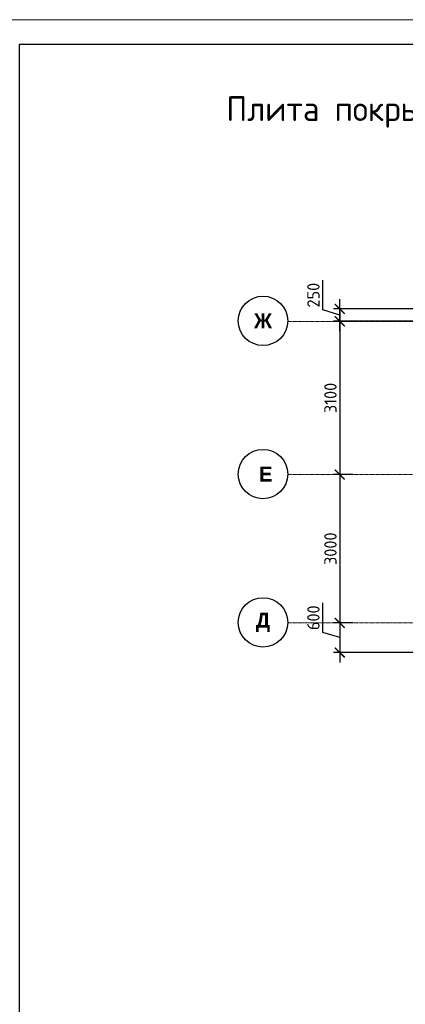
# Model space of a CAD drawing. Header units: millimetres. Extents: x -348641 to 659084, y -187953 to 16029.
# Tile 605 of 656: x -102876 to -95085, y -88849 to -68930. Entities that reach past the tile are written whole.
import ezdxf

# ---------------------------------------------------------------- set-up
doc = ezdxf.new("R2010")
doc.units = ezdxf.units.MM
doc.linetypes.add('______5', pattern=[1100, 800, -100, 100, -100])
doc.linetypes.add('осевая', pattern=[50.8, 31.75, -6.35, 6.35, -6.35])
for name, color, linetype, lineweight in [('_0.5', 94, 'Continuous', 50), ('Оси', 40, '______5', 18), ('ТОНКИЕ', 7, 'Continuous', 9), ('Узлы', 7, 'Continuous', 0)]:
    doc.layers.add(name, color=color, linetype=linetype, lineweight=lineweight)
doc.layers.add('ТОЛСТЫЕ_ОСНОВНЫЕ', color=6, linetype='Continuous')
doc.styles.add('Century Gothic', font='GOTHIC.TTF')
doc.styles.add('GOST-2.304_Type-B', font='GOST_Common.ttf')
doc.dimstyles.new('СПДС', dxfattribs={"dimscale": 100, "dimtxt": 2.5, "dimasz": 2, "dimexe": 1.25, "dimexo": 0, "dimtad": 1, "dimdec": 0, "dimrnd": 5, "dimtxsty": 'GOST-2.304_Type-B', "dimblk": 'ARCHTICK', "dimcen": 2.5, "dimdle": 2, "dimclrd": 1, "dimclre": 1, "dimclrt": 1, "dimadec": 0, "dimazin": 2, "dimtfac": 0.75, "dimtdec": 0, "dimtmove": 1, "dimatfit": 3, "dimfxl": 1, "dimtfillclr": 256, "dimtolj": 1, "dimarcsym": 1})

# ---------------------------------------------------------------- blocks, each defined once
blk = doc.blocks.new('*U1236')
at = {"layer": 'ТОЛСТЫЕ_ОСНОВНЫЕ', "color": 6}
blk.add_lwpolyline([(20, 5), (886, 5), (886, 415), (20, 415)], close=True, dxfattribs=at)
at = {"layer": 'ТОНКИЕ'}
blk.add_lwpolyline([(0, 0), (891, 0), (891, 420), (0, 420)], close=True, dxfattribs=at)
blk = doc.blocks.new('NSY101')
at = {"color": 0, "linetype": 'ByBlock', "lineweight": -2}
blk.add_circle((0, 0), 50, dxfattribs=at)
blk = doc.blocks.new('СЛОЖНЫЙ_ОБЪЕКТ_27')
at = {"layer": 'Оси', "color": 16, "linetype": 'Continuous', "lineweight": 25, "transparency": 33554687, "xscale": 9.999999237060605, "yscale": 9.999999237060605, "zscale": 9.999999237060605}
blk.add_blockref('NSY101', (-12319, -9697), dxfattribs=at)
at = {"layer": 'Оси', "color": 16, "linetype": 'Continuous', "lineweight": 25, "transparency": 33554687, "insert": (-12319, -9697), "char_height": 300, "width": 470, "attachment_point": 5, "style": 'Century Gothic'}
blk.add_mtext('\\A1;{\\fCentury Gothic|i0|b1;\\H300.000000;\\W1.000000;\\C16;Д}\\P', dxfattribs=at)
blk = doc.blocks.new('СЛОЖНЫЙ_ОБЪЕКТ_28')
at = {"layer": 'Оси', "color": 16, "linetype": 'Continuous', "lineweight": 25, "transparency": 33554687, "xscale": 9.999999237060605, "yscale": 9.999999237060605, "zscale": 9.999999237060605}
blk.add_blockref('NSY101', (-12319, -3597), dxfattribs=at)
at = {"layer": 'Оси', "color": 16, "linetype": 'Continuous', "lineweight": 25, "transparency": 33554687, "insert": (-12319, -3597), "char_height": 300, "width": 540, "attachment_point": 5, "style": 'Century Gothic'}
blk.add_mtext('\\A1;{\\fCentury Gothic|i0|b1;\\H300.000000;\\W1.000000;\\C16;Ж}\\P', dxfattribs=at)
blk = doc.blocks.new('СЛОЖНЫЙ_ОБЪЕКТ_62')
at = {"layer": 'Оси', "color": 16, "linetype": 'Continuous', "lineweight": 25, "transparency": 33554687, "xscale": 9.999999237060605, "yscale": 9.999999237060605, "zscale": 9.999999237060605}
blk.add_blockref('NSY101', (-12319, -6697), dxfattribs=at)
at = {"layer": 'Оси', "color": 16, "linetype": 'Continuous', "lineweight": 25, "transparency": 33554687, "insert": (-12319, -6697), "char_height": 300, "width": 480, "attachment_point": 5, "style": 'Century Gothic'}
blk.add_mtext('\\A1;{\\fCentury Gothic|i0|b1;\\H300.000000;\\W1.000000;\\C16; Е}\\P', dxfattribs=at)
blk = doc.blocks.new('_ArchTick')
at = {"color": 0, "linetype": 'ByBlock', "const_width": 0.15}
blk.add_lwpolyline([(-0.5, -0.5), (0.5, 0.5)], dxfattribs=at)
blk = doc.blocks.new('*D1401')
at = {"layer": '_0.5', "color": 1, "lineweight": -2, "transparency": 16777216}
for p, q in [((-96409, -74833), (-96409, -78333)), ((-96142, -75033), (-96534, -75033)), ((-96142, -78133), (-96534, -78133))]:
    blk.add_line(p, q, dxfattribs=at)
at = {"layer": 'DEFPOINTS', "color": 0, "lineweight": 0, "transparency": 16777216}
for p in [(-96142, -75033), (-96409, -78133), (-96142, -78133)]:
    blk.add_point(p, dxfattribs=at)
at = {"layer": '_0.5', "color": 1, "lineweight": -2, "transparency": 16777216, "xscale": 200, "yscale": 200, "zscale": 200}
for p, rotation in [((-96409, -75033), 90), ((-96409, -78133), 270)]:
    blk.add_blockref('_ArchTick', p, dxfattribs=dict(at, rotation=rotation))
at = {"layer": '_0.5', "color": 1, "lineweight": 0, "transparency": 16777216, "insert": (-96597, -76583), "char_height": 250, "attachment_point": 5, "rotation": 90, "style": 'GOST-2.304_Type-B'}
blk.add_mtext('\\A1;3100', dxfattribs=at)
blk = doc.blocks.new('*D1402')
at = {"layer": '_0.5', "color": 1, "lineweight": -2, "transparency": 16777216}
for p, q in [((-96409, -77933), (-96409, -81333)), ((-96142, -78133), (-96534, -78133)), ((-96142, -81133), (-96534, -81133))]:
    blk.add_line(p, q, dxfattribs=at)
at = {"layer": 'DEFPOINTS', "color": 0, "lineweight": 0, "transparency": 16777216}
for p in [(-96142, -78133), (-96409, -81133), (-96142, -81133)]:
    blk.add_point(p, dxfattribs=at)
at = {"layer": '_0.5', "color": 1, "lineweight": -2, "transparency": 16777216, "xscale": 200, "yscale": 200, "zscale": 200}
for p, rotation in [((-96409, -78133), 90), ((-96409, -81133), 270)]:
    blk.add_blockref('_ArchTick', p, dxfattribs=dict(at, rotation=rotation))
at = {"layer": '_0.5', "color": 1, "lineweight": 0, "transparency": 16777216, "insert": (-96597, -79633), "char_height": 250, "attachment_point": 5, "rotation": 90, "style": 'GOST-2.304_Type-B'}
blk.add_mtext('\\A1;3000', dxfattribs=at)
blk = doc.blocks.new('*D1351')
at = {"layer": '_0.5', "color": 1, "lineweight": -2, "transparency": 16777216}
for p, q in [((-96753, -81329), (-96753, -80729)), ((-96409, -80933), (-96409, -81932)), ((-96142, -81133), (-96534, -81133)), ((-96409, -81432), (-96753, -81329)), ((-93164, -81732), (-96534, -81732))]:
    blk.add_line(p, q, dxfattribs=at)
at = {"layer": 'DEFPOINTS', "color": 0, "lineweight": 0, "transparency": 16777216}
for p in [(-96142, -81133), (-96409, -81732), (-93164, -81732, 358)]:
    blk.add_point(p, dxfattribs=at)
at = {"layer": '_0.5', "color": 1, "lineweight": -2, "transparency": 16777216, "xscale": 200, "yscale": 200, "zscale": 200}
for p, rotation in [((-96409, -81133), 90), ((-96409, -81732), 270)]:
    blk.add_blockref('_ArchTick', p, dxfattribs=dict(at, rotation=rotation))
at = {"layer": '_0.5', "color": 1, "lineweight": 0, "transparency": 16777216, "insert": (-96941, -81029), "char_height": 250, "attachment_point": 5, "rotation": 90, "style": 'GOST-2.304_Type-B'}
blk.add_mtext('\\A1;600', dxfattribs=at)
blk = doc.blocks.new('*D1425')
at = {"layer": '_0.5', "color": 1, "lineweight": -2, "transparency": 16777216}
for p, q in [((-96753, -74803), (-96753, -74203)), ((-96409, -75231), (-96409, -74581)), ((-96409, -74906), (-96753, -74803)), ((-93164, -74781), (-96534, -74781)), ((-93164, -75031), (-96534, -75031))]:
    blk.add_line(p, q, dxfattribs=at)
at = {"layer": 'DEFPOINTS', "color": 0, "lineweight": 0, "transparency": 16777216}
for p in [(-96409, -74781), (-93164, -74781), (-93164, -75031)]:
    blk.add_point(p, dxfattribs=at)
at = {"layer": '_0.5', "color": 1, "lineweight": -2, "transparency": 16777216, "xscale": 200, "yscale": 200, "zscale": 200}
for p, rotation in [((-96409, -74781), 90), ((-96409, -75031), 270)]:
    blk.add_blockref('_ArchTick', p, dxfattribs=dict(at, rotation=rotation))
at = {"layer": '_0.5', "color": 1, "lineweight": 0, "transparency": 16777216, "insert": (-96941, -74503), "char_height": 250, "attachment_point": 5, "rotation": 90, "style": 'GOST-2.304_Type-B'}
blk.add_mtext('\\A1;250', dxfattribs=at)

msp = doc.modelspace()

# ---------------------------------------------------------------- linework, layer by layer
at = {"layer": 'Оси', "color": 16, "linetype": 'осевая', "lineweight": 0, "ltscale": 0.5, "transparency": 33554687}
for p, q in [((-97454.8, -75032.8), (-82307, -75032.8)), ((-97454.8, -78132.8), (-82307, -78132.8)), ((-97454.8, -81132.8), (-82307, -81132.8))]:
    msp.add_line(p, q, dxfattribs=at)

# ---------------------------------------------------------------- block references
at = {"xscale": 100, "yscale": 100, "zscale": 100}
msp.add_blockref('*U1236', (-104886.9, -110930.1), dxfattribs=at)
at = {"layer": 'Оси', "color": 16, "linetype": 'Continuous', "lineweight": 25, "transparency": 33554687}
for name in ['СЛОЖНЫЙ_ОБЪЕКТ_28', 'СЛОЖНЫЙ_ОБЪЕКТ_62', 'СЛОЖНЫЙ_ОБЪЕКТ_27']:
    msp.add_blockref(name, (-85641.4, -71425.9), dxfattribs=at)

# ---------------------------------------------------------------- texts
at = {"layer": 'Узлы', "color": 80, "linetype": 'Continuous', "lineweight": 0, "style": 'GOST-2.304_Type-B'}
msp.add_text('Плита покрытияна отм. +47,120 (нижнее армирование)', height=500, dxfattribs=at).set_placement((-98701.4, -70980.3))

# ---------------------------------------------------------------- dimensions: what is measured, and where the dimension line sits
at = {"layer": '_0.5', "color": 1, "lineweight": 0}
for base, p1, p2, picture, middle in [((-96409.3, -74781), (-93163.6, -75031), (-93163.6, -74781), '*D1425', (-96940.5, -74740.4)), ((-96409.3, -78132.8), (-96141.5, -75032.8), (-96141.5, -78132.8), '*D1401', (-96596.8, -76582.8)), ((-96409.3, -81132.8), (-96141.5, -78132.8), (-96141.5, -81132.8), '*D1402', (-96596.8, -79632.8)), ((-96409.3, -81731.8), (-96141.5, -81132.8), (-93163.8, -81731.8, 358), '*D1351', (-96940.5, -81266.7))]:
    dim = msp.add_linear_dim(base=base, p1=p1, p2=p2, angle=90, dimstyle='СПДС', dxfattribs=at)
    dim.commit()
    dim.dimension.update_dxf_attribs({"geometry": picture, "text_midpoint": middle})

doc.saveas('drawing.dxf')
